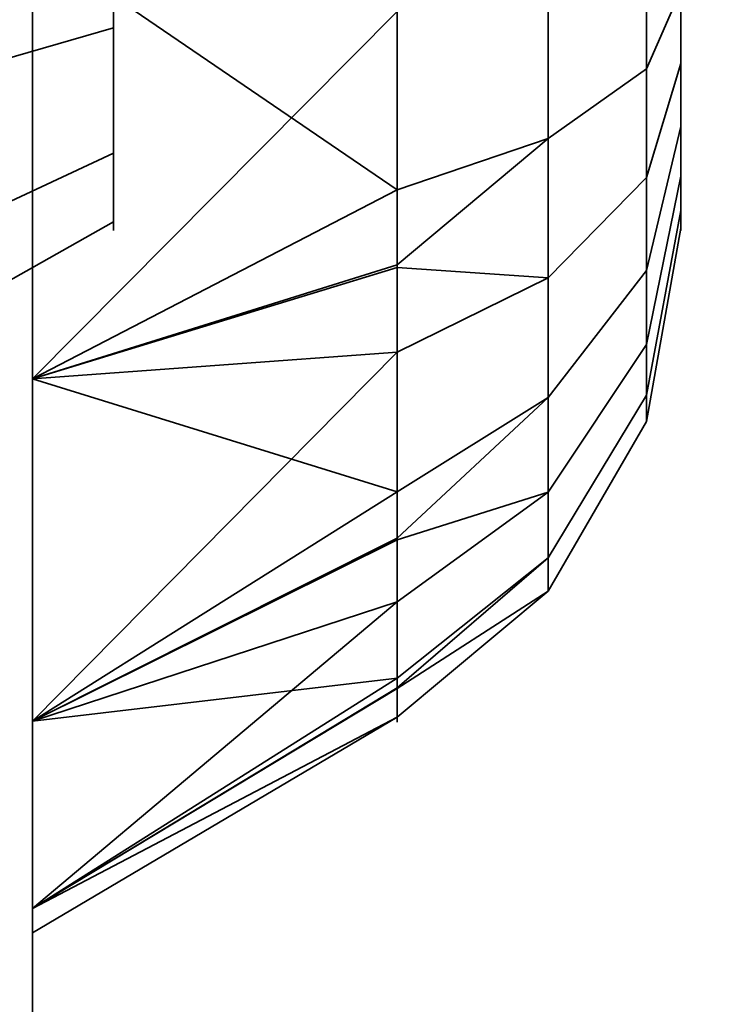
# Model space of a CAD drawing. Header units: millimetres. Extents: x -503 to 6703, y -110 to 193.
# Tile 319 of 656: x 1135.484 to 1136.344, y -10.054 to -8.84. Entities that reach past the tile are written whole.
import ezdxf

# ---------------------------------------------------------------- set-up
doc = ezdxf.new("R2010")
doc.units = ezdxf.units.MM
doc.layers.add('151', color=7, linetype='Continuous', true_color=0xffffff)

# ---------------------------------------------------------------- blocks, each defined once
blk = doc.blocks.new('UG_SURFACE_002')
at = {"layer": '151', "color": 252, "linetype": 'Continuous', "lineweight": 35}
for points in [[(2052.5, -14, 2212.25), (2052.5, 174.4, 2212.25), (947.5, 174.4, 2212.25), (947.5, -14, 2212.25)], [(1097.5, -14, 2062.2499), (1097.5, 174.4, 2062.2499), (1902.5, 174.4, 2062.2499), (1902.5, -14, 2062.2499)]]:
    blk.add_3dface(points, dxfattribs=at)
blk = doc.blocks.new('UG_SURFACE_166')
at = {"layer": '151', "color": 252, "linetype": 'Continuous', "lineweight": 35}
for points in [[(1135.5, 14.42, 2021.75), (1135.5, -13, 1105.9999), (1135.5, -13, 1152)], [(1135.5, 14.42, 2021.75), (1135.5, -13.5858, 1073.6642), (1135.5, -13, 1105.9999)], [(1135.5, -13, 1152), (1135.5, -25.92, 2021.75), (1135.5, 14.42, 2021.75)], [(1135.5, -15, 1024.25), (1135.5, 14.42, -7.75), (1135.5, -25.92, 673.3388)], [(1135.5, 14.42, -7.75), (1135.5, -25.92, 332.7944), (1135.5, -25.92, 673.3388)], [(1135.5, 14.42, -7.75), (1135.5, -25.92, -7.75), (1135.5, -25.92, 332.7944)], [(1135.5, 14.42, 2021.75), (1135.5, -13, 1026.25), (1135.5, -13, 1072.25)], [(1135.5, 14.42, -7.75), (1135.5, -13.1522, 1025.4847), (1135.5, -13, 1026.25)], [(1135.5, -13, 1072.25), (1135.5, -13.1522, 1073.0153), (1135.5, 14.42, 2021.75)], [(1135.5, -13.1522, 1073.0153), (1135.5, -13.5858, 1073.6642), (1135.5, 14.42, 2021.75)], [(1135.5, 14.42, -7.75), (1135.5, -13.5858, 1024.8358), (1135.5, -13.1522, 1025.4847)], [(1135.5, -13, 1026.25), (1135.5, 14.42, 2021.75), (1135.5, 14.42, -7.75)], [(1135.5, -15, 1024.25), (1135.5, -14.2346, 1024.4023), (1135.5, 14.42, -7.75)], [(1135.5, -14.2346, 1024.4023), (1135.5, -13.5858, 1024.8358), (1135.5, 14.42, -7.75)], [(1135.5, 14.42, 2021.75), (1135.5, -25.92, 2021.75), (1137, -25.92, 2020.2501), (1137, 14.42, 2020.2501)], [(1137, 14.42, -7.75), (1137, -25.92, -7.75), (1135.5, -25.92, -7.75), (1135.5, 14.42, -7.75)]]:
    blk.add_3dface(points, dxfattribs=at)
blk = doc.blocks.new('UG_SURFACE_167')
at = {"layer": '151', "color": 252, "linetype": 'Continuous', "lineweight": 35}
for points in [[(1135.5, 14.42, 2021.75), (1135.5, -13, 1105.9999), (1135.5, -13, 1152)], [(1135.5, 14.42, 2021.75), (1135.5, -13.5858, 1073.6642), (1135.5, -13, 1105.9999)], [(1135.5, -13, 1152), (1135.5, -25.92, 2021.75), (1135.5, 14.42, 2021.75)], [(1135.5, -15, 1024.25), (1135.5, 14.42, -7.75), (1135.5, -25.92, 673.3388)], [(1135.5, 14.42, -7.75), (1135.5, -25.92, 332.7944), (1135.5, -25.92, 673.3388)], [(1135.5, 14.42, -7.75), (1135.5, -25.92, -7.75), (1135.5, -25.92, 332.7944)], [(1135.5, 14.42, 2021.75), (1135.5, -13, 1026.25), (1135.5, -13, 1072.25)], [(1135.5, 14.42, -7.75), (1135.5, -13.1522, 1025.4847), (1135.5, -13, 1026.25)], [(1135.5, -13, 1072.25), (1135.5, -13.1522, 1073.0153), (1135.5, 14.42, 2021.75)], [(1135.5, -13.1522, 1073.0153), (1135.5, -13.5858, 1073.6642), (1135.5, 14.42, 2021.75)], [(1135.5, 14.42, -7.75), (1135.5, -13.5858, 1024.8358), (1135.5, -13.1522, 1025.4847)], [(1135.5, -13, 1026.25), (1135.5, 14.42, 2021.75), (1135.5, 14.42, -7.75)], [(1135.5, -15, 1024.25), (1135.5, -14.2346, 1024.4023), (1135.5, 14.42, -7.75)], [(1135.5, -14.2346, 1024.4023), (1135.5, -13.5858, 1024.8358), (1135.5, 14.42, -7.75)], [(1135.5, 14.42, 2021.75), (1135.5, -25.92, 2021.75), (1137, -25.92, 2020.2501), (1137, 14.42, 2020.2501)], [(1137, 14.42, -7.75), (1137, -25.92, -7.75), (1135.5, -25.92, -7.75), (1135.5, 14.42, -7.75)]]:
    blk.add_3dface(points, dxfattribs=at)
blk = doc.blocks.new('UG_SURFACE_168')
at = {"layer": '151', "color": 252, "linetype": 'Continuous', "lineweight": 35}
for points in [[(1135.5, -25.92, 2021.75), (1864.5, -25.92, 2021.75), (1864.5, 14.42, 2021.75), (1135.5, 14.42, 2021.75)], [(1135.5, -25.92, 2021.75), (1135.5, 14.42, 2021.75), (1137, 14.42, 2020.2501), (1137, -25.92, 2020.2501)]]:
    blk.add_3dface(points, dxfattribs=at)
blk = doc.blocks.new('UG_SURFACE_194')
at = {"layer": '151', "color": 252, "linetype": 'Continuous', "lineweight": 35}
for points in [[(1134.8, -22.0201, 980), (1134.8, -1.6, 980), (1135.5, -1.6, 980), (1135.5, -22.0201, 980)], [(1135.5, -1.6, 980), (1135.5, -10.686, 983.9848), (1135.5, -11.1779, 983.7008)], [(1135.5, -11.1779, 983.7008), (1135.5, -11.7428, 983.6414), (1135.5, -22.0201, 980), (1135.5, -1.6, 980)], [(1135.5, -1.6, 980), (1135.5, -10.234, 985), (1135.5, -10.3521, 984.4444)], [(1135.5, -10.3521, 984.4444), (1135.5, -10.686, 983.9848), (1135.5, -1.6, 980)], [(1135.5, -1.659, 1005.5641), (1135.5, -10.234, 985), (1135.5, -1.6, 980)], [(1135.3548, -2.3881, 1164.1217), (1135.5, -1.659, 1164.436), (1135.5, -22.0201, 1172.0912)], [(1135.5, -22.0201, 997.9088), (1135.5, -1.659, 1005.5641), (1135.3548, -2.3881, 1005.8782)], [(1135.5, -22.0201, 1172.0912), (1135.5, -1.659, 1164.436), (1135.5, -3, 1165)], [(1135.5, -1.659, 1005.5641), (1135.5, -22.0201, 997.9088), (1135.5, -9.283, 994.683), (1135.5, -8.7428, 994.8586)], [(1135.5, -10.3521, 985.5556), (1135.5, -1.659, 1005.5641), (1135.5, -7.3521, 992.9444)], [(1135.5, -1.659, 1005.5641), (1135.5, -10.3521, 985.5556), (1135.5, -10.234, 985)], [(1135.5, -22.0201, 1172.0912), (1135.3862, -22.2146, 1171.5738), (1135.3548, -2.3881, 1164.1217)], [(1135.3548, -2.3881, 1005.8782), (1135.3862, -22.2146, 998.4262), (1135.5, -22.0201, 997.9088)], [(1135.5, -22.0201, 1190.0001), (1135.5, -3, 1165), (1135.5, -9.7051, 1175.6971)], [(1135.5, -3, 1165), (1135.5, -22.0201, 1190.0001), (1135.5, -22.0201, 1172.0912)], [(1135.5, -3, 1165), (1135.5, -9.283, 1175.3169), (1135.5, -9.7051, 1175.6971)], [(1135.5, -3, 1165), (1135.5, -8.7428, 1175.1415), (1135.5, -9.283, 1175.3169)], [(1135.5, -22.0201, 1190.0001), (1135.5, -5, 1190.0001), (1134.8, -5, 1190.0001), (1134.8, -22.0201, 1190.0001)], [(1135.5, -5, 1190.0001), (1135.5, -11.1779, 1186.2992), (1135.5, -10.686, 1186.0151)], [(1135.5, -5, 1190.0001), (1135.5, -10.234, 1184.9999), (1135.5, -8.7428, 1177.8586), (1135.5, -8.1779, 1177.7992)], [(1135.5, -10.686, 1186.0151), (1135.5, -10.3521, 1185.5556), (1135.5, -5, 1190.0001)], [(1135.5, -5, 1190.0001), (1135.5, -22.0201, 1190.0001), (1135.5, -11.7428, 1186.3586), (1135.5, -11.1779, 1186.2992)], [(1135.5, -10.3521, 1185.5556), (1135.5, -10.234, 1184.9999), (1135.5, -5, 1190.0001)], [(1135.5, -7.3521, 992.9444), (1135.5, -7.686, 992.4849), (1135.5, -10.3521, 985.5556)], [(1135.5, -10.686, 986.0151), (1135.5, -7.686, 992.4849), (1135.5, -8.1779, 992.2009)], [(1135.5, -10.686, 986.0151), (1135.5, -10.3521, 985.5556), (1135.5, -7.686, 992.4849)], [(1135.5, -8.1779, 992.2009), (1135.5, -8.7428, 992.1415), (1135.5, -10.686, 986.0151)], [(1135.6, -8.85, 993.933), (1135.6, -8.6523, 993.9973), (1135.6, -8.4455, 993.9755), (1135.6, -8.6, 993.5)], [(1135.6, -8.85, 1176.9331), (1135.6, -8.6523, 1176.9973), (1135.6, -8.4455, 1176.9755), (1135.6, -8.6, 1176.5)], [(1135.6, -8.6523, 993.0027), (1135.6, -8.85, 993.067), (1135.6, -9.0045, 993.2061), (1135.6, -8.6, 993.5)], [(1135.6, -9.0045, 993.2061), (1135.6, -9.0891, 993.396), (1135.6, -9.0891, 993.6039), (1135.6, -8.6, 993.5)], [(1135.6, -9.0891, 993.6039), (1135.6, -9.0045, 993.7939), (1135.6, -8.85, 993.933), (1135.6, -8.6, 993.5)], [(1135.6, -8.6523, 1176.0027), (1135.6, -8.85, 1176.067), (1135.6, -9.0045, 1176.2061), (1135.6, -8.6, 1176.5)], [(1135.6, -9.0045, 1176.2061), (1135.6, -9.0891, 1176.396), (1135.6, -9.0891, 1176.6039), (1135.6, -8.6, 1176.5)], [(1135.6, -9.0891, 1176.6039), (1135.6, -9.0045, 1176.7939), (1135.6, -8.85, 1176.9331), (1135.6, -8.6, 1176.5)], [(1136.1362, -8.6, 1175.5501), (1136.1362, -8.9864, 1175.6321), (1135.95, -9.0499, 1175.4894), (1135.95, -8.7119, 1175.4175)], [(1136.1362, -8.6, 992.5501), (1136.1362, -8.9864, 992.6322), (1135.95, -9.0499, 992.4894), (1135.95, -8.7119, 992.4176)], [(1136.2578, -8.6, 1175.7606), (1136.2578, -8.9007, 1175.8245), (1136.1362, -8.9864, 1175.6321), (1136.1362, -8.6, 1175.5501)], [(1136.2578, -8.6, 992.7606), (1136.2578, -8.9007, 992.8245), (1136.1362, -8.9864, 992.6322), (1136.1362, -8.6, 992.5501)], [(1136.3, -8.6, 1176), (1136.3, -8.8034, 1176.0433), (1136.2578, -8.9007, 1175.8245), (1136.2578, -8.6, 1175.7606)], [(1136.3, -8.6, 993), (1136.3, -8.8034, 993.0432), (1136.2578, -8.9007, 992.8245), (1136.2578, -8.6, 992.7606)], [(1136.3, -8.704, 1176.9891), (1136.3, -8.8939, 1176.9046), (1136.3, -9.033, 1176.7499), (1136.3, -8.6, 1176.5)], [(1136.3, -9.033, 1176.7499), (1136.3, -9.0973, 1176.5523), (1136.3, -9.0755, 1176.3455), (1136.3, -8.6, 1176.5)], [(1136.3, -9.0755, 1176.3455), (1136.3, -8.9716, 1176.1655), (1136.3, -8.8034, 1176.0433), (1136.3, -8.6, 1176.5)], [(1136.3, -8.704, 993.9891), (1136.3, -8.8939, 993.9045), (1136.3, -9.033, 993.75), (1136.3, -8.6, 993.5)], [(1136.3, -9.033, 993.75), (1136.3, -9.0973, 993.5523), (1136.3, -9.0755, 993.3455), (1136.3, -8.6, 993.5)], [(1136.3, -9.0755, 993.3455), (1136.3, -8.9716, 993.1654), (1136.3, -8.8034, 993.0432), (1136.3, -8.6, 993.5)], [(1135.6, -8.6523, 993.9973), (1135.6, -8.85, 993.933), (1134.8, -9.0809, 994.333), (1134.8, -8.7005, 994.4566)], [(1135.6, -8.85, 993.067), (1135.6, -8.6523, 993.0027), (1134.8, -8.7005, 992.5434), (1134.8, -9.0809, 992.667)], [(1135.6, -8.6523, 1176.9973), (1135.6, -8.85, 1176.9331), (1134.8, -9.0809, 1177.333), (1134.8, -8.7005, 1177.4566)], [(1135.6, -8.85, 1176.067), (1135.6, -8.6523, 1176.0027), (1134.8, -8.7005, 1175.5434), (1134.8, -9.0809, 1175.6669)], [(1136.3, -8.8939, 1176.9046), (1136.3, -8.704, 1176.9891), (1136.2578, -8.7537, 1177.2232), (1136.2578, -9.0346, 1177.0982)], [(1136.3, -8.8939, 993.9045), (1136.3, -8.704, 993.9891), (1136.2578, -8.7537, 994.2232), (1136.2578, -9.0346, 994.0982)], [(1135.5, -8.7428, 1175.1415), (1135.95, -8.7119, 1175.4175), (1135.95, -9.0499, 1175.4894)], [(1135.5, -8.7428, 992.1415), (1135.95, -8.7119, 992.4176), (1135.95, -9.0499, 992.4894)], [(1135.5, -8.7428, 1177.8586), (1135.5, -10.3521, 1184.4444), (1135.5, -10.686, 1183.9849)], [(1135.5, -8.7428, 1177.8586), (1135.5, -10.234, 1184.9999), (1135.5, -10.3521, 1184.4444)], [(1135.5, -10.686, 1183.9849), (1135.5, -11.1779, 1183.7008), (1135.5, -9.283, 1177.683), (1135.5, -8.7428, 1177.8586)], [(1135.5, -11.1779, 986.2992), (1135.5, -10.686, 986.0151), (1135.5, -8.7428, 992.1415), (1135.5, -9.283, 992.317)], [(1135.95, -9.0499, 1175.4894), (1135.5, -9.283, 1175.3169), (1135.5, -8.7428, 1175.1415)], [(1135.95, -8.83, 1177.582), (1135.5, -8.7428, 1177.8586), (1135.5, -9.283, 1177.683)], [(1135.95, -9.0499, 992.4894), (1135.5, -9.283, 992.317), (1135.5, -8.7428, 992.1415)], [(1135.95, -8.83, 994.5821), (1135.5, -8.7428, 994.8586), (1135.5, -9.283, 994.683)], [(1136.2578, -9.0346, 1177.0982), (1136.2578, -8.7537, 1177.2232), (1136.1362, -8.7975, 1177.4292), (1136.1362, -9.1584, 1177.2685)], [(1136.2578, -9.0346, 994.0982), (1136.2578, -8.7537, 994.2232), (1136.1362, -8.7975, 994.4292), (1136.1362, -9.1584, 994.2685)], [(1136.1362, -9.1584, 1177.2685), (1136.1362, -8.7975, 1177.4292), (1135.95, -8.83, 1177.582), (1135.95, -9.1457, 1177.4415)], [(1136.1362, -9.1584, 994.2685), (1136.1362, -8.7975, 994.4292), (1135.95, -8.83, 994.5821), (1135.95, -9.1457, 994.4414)], [(1136.3, -8.8034, 1176.0433), (1136.3, -8.9716, 1176.1655), (1136.2578, -9.1495, 1176.0052), (1136.2578, -8.9007, 1175.8245)], [(1136.3, -8.8034, 993.0432), (1136.3, -8.9716, 993.1654), (1136.2578, -9.1495, 993.0052), (1136.2578, -8.9007, 992.8245)], [(1135.5, -9.283, 1177.683), (1135.95, -9.1457, 1177.4415), (1135.95, -8.83, 1177.582)], [(1135.5, -9.283, 994.683), (1135.95, -9.1457, 994.4414), (1135.95, -8.83, 994.5821)], [(1135.6, -8.85, 993.933), (1135.6, -9.0045, 993.7939), (1134.8, -9.3782, 994.0654), (1134.8, -9.0809, 994.333)], [(1135.6, -9.0045, 993.2061), (1135.6, -8.85, 993.067), (1134.8, -9.0809, 992.667), (1134.8, -9.3782, 992.9346)], [(1135.6, -8.85, 1176.9331), (1135.6, -9.0045, 1176.7939), (1134.8, -9.3782, 1177.0654), (1134.8, -9.0809, 1177.333)], [(1135.6, -9.0045, 1176.2061), (1135.6, -8.85, 1176.067), (1134.8, -9.0809, 1175.6669), (1134.8, -9.3782, 1175.9347)], [(1136.2578, -8.9007, 1175.8245), (1136.2578, -9.1495, 1176.0052), (1136.1362, -9.306, 1175.8643), (1136.1362, -8.9864, 1175.6321)], [(1136.2578, -8.9007, 992.8245), (1136.2578, -9.1495, 993.0052), (1136.1362, -9.306, 992.8644), (1136.1362, -8.9864, 992.6322)], [(1136.3, -9.033, 1176.7499), (1136.3, -8.8939, 1176.9046), (1136.2578, -9.0346, 1177.0982), (1136.2578, -9.2404, 1176.8698)], [(1136.3, -9.033, 993.75), (1136.3, -8.8939, 993.9045), (1136.2578, -9.0346, 994.0982), (1136.2578, -9.2404, 993.8697)], [(1136.3, -8.9716, 1176.1655), (1136.3, -9.0755, 1176.3455), (1136.2578, -9.3032, 1176.2716), (1136.2578, -9.1495, 1176.0052)], [(1136.3, -8.9716, 993.1654), (1136.3, -9.0755, 993.3455), (1136.2578, -9.3032, 993.2715), (1136.2578, -9.1495, 993.0052)], [(1136.1362, -8.9864, 1175.6321), (1136.1362, -9.306, 1175.8643), (1135.95, -9.4221, 1175.7598), (1135.95, -9.1425, 1175.5567)], [(1135.95, -9.1425, 1175.5567), (1135.95, -9.0499, 1175.4894), (1136.1362, -8.9864, 1175.6321)], [(1136.1362, -8.9864, 992.6322), (1136.1362, -9.306, 992.8644), (1135.95, -9.4221, 992.7598), (1135.95, -9.1425, 992.5566)], [(1135.95, -9.1425, 992.5566), (1135.95, -9.0499, 992.4894), (1136.1362, -8.9864, 992.6322)], [(1135.6, -9.0045, 993.7939), (1135.6, -9.0891, 993.6039), (1134.8, -9.5409, 993.7), (1134.8, -9.3782, 994.0654)], [(1135.6, -9.0891, 993.396), (1135.6, -9.0045, 993.2061), (1134.8, -9.3782, 992.9346), (1134.8, -9.5409, 993.3)], [(1135.6, -9.0045, 1176.7939), (1135.6, -9.0891, 1176.6039), (1134.8, -9.5409, 1176.7), (1134.8, -9.3782, 1177.0654)], [(1135.6, -9.0891, 1176.396), (1135.6, -9.0045, 1176.2061), (1134.8, -9.3782, 1175.9347), (1134.8, -9.5409, 1176.3)], [(1136.2578, -9.2404, 1176.8698), (1136.2578, -9.0346, 1177.0982), (1136.1362, -9.1584, 1177.2685), (1136.1362, -9.4227, 1176.975)], [(1136.2578, -9.2404, 993.8697), (1136.2578, -9.0346, 994.0982), (1136.1362, -9.1584, 994.2685), (1136.1362, -9.4227, 993.975)], [(1136.3, -9.0973, 1176.5523), (1136.3, -9.033, 1176.7499), (1136.2578, -9.2404, 1176.8698), (1136.2578, -9.3354, 1176.5773)], [(1136.3, -9.0973, 993.5523), (1136.3, -9.033, 993.75), (1136.2578, -9.2404, 993.8697), (1136.2578, -9.3354, 993.5773)], [(1135.95, -9.0499, 1175.4894), (1135.95, -9.1425, 1175.5567), (1135.5, -9.283, 1175.3169)], [(1135.95, -9.0499, 992.4894), (1135.95, -9.1425, 992.5566), (1135.5, -9.283, 992.317)], [(1136.3, -9.0755, 1176.3455), (1136.3, -9.0973, 1176.5523), (1136.2578, -9.3354, 1176.5773), (1136.2578, -9.3032, 1176.2716)], [(1136.3, -9.0755, 993.3455), (1136.3, -9.0973, 993.5523), (1136.2578, -9.3354, 993.5773), (1136.2578, -9.3032, 993.2715)], [(1135.6, -9.0891, 993.6039), (1135.6, -9.0891, 993.396), (1134.8, -9.5409, 993.3), (1134.8, -9.5409, 993.7)], [(1135.6, -9.0891, 1176.6039), (1135.6, -9.0891, 1176.396), (1134.8, -9.5409, 1176.3), (1134.8, -9.5409, 1176.7)], [(1135.5, -9.283, 1175.3169), (1135.95, -9.1425, 1175.5567), (1135.95, -9.4221, 1175.7598)], [(1135.5, -9.283, 992.317), (1135.95, -9.1425, 992.5566), (1135.95, -9.4221, 992.7598)], [(1135.95, -9.2502, 1177.395), (1135.95, -9.1457, 1177.4415), (1135.5, -9.283, 1177.683)], [(1135.95, -9.2502, 994.395), (1135.95, -9.1457, 994.4414), (1135.5, -9.283, 994.683)], [(1135.95, -9.1457, 1177.4415), (1135.95, -9.2502, 1177.395), (1136.1362, -9.1584, 1177.2685)], [(1135.95, -9.1457, 994.4414), (1135.95, -9.2502, 994.395), (1136.1362, -9.1584, 994.2685)], [(1136.2578, -9.1495, 1176.0052), (1136.2578, -9.3032, 1176.2716), (1136.1362, -9.5035, 1176.2065), (1136.1362, -9.306, 1175.8643)], [(1136.2578, -9.1495, 993.0052), (1136.2578, -9.3032, 993.2715), (1136.1362, -9.5035, 993.2064), (1136.1362, -9.306, 992.8644)], [(1136.1362, -9.4227, 1176.975), (1136.1362, -9.1584, 1177.2685), (1135.95, -9.2502, 1177.395), (1135.95, -9.4815, 1177.1381)], [(1136.1362, -9.4227, 993.975), (1136.1362, -9.1584, 994.2685), (1135.95, -9.2502, 994.395), (1135.95, -9.4815, 994.1381)], [(1136.2578, -9.3354, 1176.5773), (1136.2578, -9.2404, 1176.8698), (1136.1362, -9.4227, 1176.975), (1136.1362, -9.5447, 1176.5993)], [(1136.2578, -9.3354, 993.5773), (1136.2578, -9.2404, 993.8697), (1136.1362, -9.4227, 993.975), (1136.1362, -9.5447, 993.5993)], [(1135.5, -9.7051, 1177.303), (1135.95, -9.4815, 1177.1381), (1135.95, -9.2502, 1177.395)], [(1135.95, -9.2502, 1177.395), (1135.5, -9.283, 1177.683), (1135.5, -9.7051, 1177.303)], [(1135.5, -9.7051, 994.3029), (1135.95, -9.4815, 994.1381), (1135.95, -9.2502, 994.395)], [(1135.95, -9.2502, 994.395), (1135.5, -9.283, 994.683), (1135.5, -9.7051, 994.3029)], [(1135.5, -11.1779, 1183.7008), (1135.5, -11.7428, 1183.6414), (1135.5, -9.7051, 1177.303), (1135.5, -9.283, 1177.683)], [(1135.5, -9.283, 992.317), (1135.5, -11.7428, 986.3585), (1135.5, -11.1779, 986.2992)], [(1135.5, -9.283, 992.317), (1135.5, -12.283, 986.183), (1135.5, -11.7428, 986.3585)], [(1135.5, -12.283, 986.183), (1135.5, -9.283, 992.317), (1135.5, -9.7051, 992.6971)], [(1135.5, -9.7051, 994.3029), (1135.5, -9.283, 994.683), (1135.5, -22.0201, 997.9088)], [(1135.95, -9.4221, 1175.7598), (1135.5, -9.7051, 1175.6971), (1135.5, -9.283, 1175.3169)], [(1135.95, -9.4221, 992.7598), (1135.5, -9.7051, 992.6971), (1135.5, -9.283, 992.317)], [(1136.1362, -9.306, 1175.8643), (1136.1362, -9.5035, 1176.2065), (1135.95, -9.6521, 1176.1582), (1135.95, -9.4793, 1175.8589)], [(1135.95, -9.4793, 1175.8589), (1135.95, -9.4221, 1175.7598), (1136.1362, -9.306, 1175.8643)], [(1136.1362, -9.306, 992.8644), (1136.1362, -9.5035, 993.2064), (1135.95, -9.6521, 993.1582), (1135.95, -9.4793, 992.8588)], [(1135.95, -9.4793, 992.8588), (1135.95, -9.4221, 992.7598), (1136.1362, -9.306, 992.8644)], [(1136.2578, -9.3032, 1176.2716), (1136.2578, -9.3354, 1176.5773), (1136.1362, -9.5447, 1176.5993), (1136.1362, -9.5035, 1176.2065)], [(1136.2578, -9.3032, 993.2715), (1136.2578, -9.3354, 993.5773), (1136.1362, -9.5447, 993.5993), (1136.1362, -9.5035, 993.2064)], [(1135.95, -9.4221, 1175.7598), (1135.95, -9.4793, 1175.8589), (1135.5, -9.7051, 1175.6971)], [(1135.95, -9.4221, 992.7598), (1135.95, -9.4793, 992.8588), (1135.5, -9.7051, 992.6971)], [(1136.1362, -9.5447, 1176.5993), (1136.1362, -9.4227, 1176.975), (1135.95, -9.558, 1177.0531), (1135.95, -9.6648, 1176.7244)], [(1135.95, -9.4815, 1177.1381), (1135.95, -9.558, 1177.0531), (1136.1362, -9.4227, 1176.975)], [(1136.1362, -9.5447, 993.5993), (1136.1362, -9.4227, 993.975), (1135.95, -9.558, 994.0531), (1135.95, -9.6648, 993.7244)], [(1135.95, -9.4815, 994.1381), (1135.95, -9.558, 994.0531), (1136.1362, -9.4227, 993.975)], [(1135.5, -9.7051, 1175.6971), (1135.95, -9.4793, 1175.8589), (1135.95, -9.6521, 1176.1582)], [(1135.5, -9.7051, 992.6971), (1135.95, -9.4793, 992.8588), (1135.95, -9.6521, 993.1582)], [(1135.95, -9.558, 1177.0531), (1135.95, -9.4815, 1177.1381), (1135.5, -9.7051, 1177.303)], [(1135.95, -9.558, 994.0531), (1135.95, -9.4815, 994.1381), (1135.5, -9.7051, 994.3029)], [(1136.1362, -9.5035, 1176.2065), (1136.1362, -9.5447, 1176.5993), (1135.95, -9.7002, 1176.6156), (1135.95, -9.664, 1176.2719)], [(1135.95, -9.664, 1176.2719), (1135.95, -9.6521, 1176.1582), (1136.1362, -9.5035, 1176.2065)], [(1136.1362, -9.5035, 993.2064), (1136.1362, -9.5447, 993.5993), (1135.95, -9.7002, 993.6156), (1135.95, -9.664, 993.2719)], [(1135.95, -9.664, 993.2719), (1135.95, -9.6521, 993.1582), (1136.1362, -9.5035, 993.2064)], [(1135.95, -9.6648, 1176.7244), (1135.95, -9.7002, 1176.6156), (1136.1362, -9.5447, 1176.5993)], [(1135.95, -9.6648, 993.7244), (1135.95, -9.7002, 993.6156), (1136.1362, -9.5447, 993.5993)], [(1135.5, -9.9362, 1176.784), (1135.95, -9.6648, 1176.7244), (1135.95, -9.558, 1177.0531)], [(1135.95, -9.558, 1177.0531), (1135.5, -9.7051, 1177.303), (1135.5, -9.9362, 1176.784)], [(1135.5, -9.9362, 993.784), (1135.95, -9.6648, 993.7244), (1135.95, -9.558, 994.0531)], [(1135.95, -9.558, 994.0531), (1135.5, -9.7051, 994.3029), (1135.5, -9.9362, 993.784)], [(1135.95, -9.6521, 1176.1582), (1135.5, -9.9362, 1176.216), (1135.5, -9.7051, 1175.6971)], [(1135.95, -9.6521, 1176.1582), (1135.95, -9.664, 1176.2719), (1135.5, -9.9362, 1176.216)], [(1135.95, -9.6521, 993.1582), (1135.5, -9.9362, 993.216), (1135.5, -9.7051, 992.6971)], [(1135.95, -9.6521, 993.1582), (1135.95, -9.664, 993.2719), (1135.5, -9.9362, 993.216)], [(1135.5, -9.966, 1176.5), (1135.5, -9.9362, 1176.216), (1135.95, -9.664, 1176.2719), (1135.95, -9.7002, 1176.6156)], [(1135.5, -9.966, 993.5), (1135.5, -9.9362, 993.216), (1135.95, -9.664, 993.2719), (1135.95, -9.7002, 993.6156)], [(1135.95, -9.7002, 1176.6156), (1135.95, -9.6648, 1176.7244), (1135.5, -9.9362, 1176.784)], [(1135.95, -9.7002, 993.6156), (1135.95, -9.6648, 993.7244), (1135.5, -9.9362, 993.784)], [(1135.95, -9.7002, 1176.6156), (1135.5, -9.9362, 1176.784), (1135.5, -9.966, 1176.5)], [(1135.95, -9.7002, 993.6156), (1135.5, -9.9362, 993.784), (1135.5, -9.966, 993.5)], [(1135.5, -22.0201, 1190.0001), (1135.5, -9.7051, 1175.6971), (1135.5, -9.9362, 1176.216)], [(1135.5, -9.9362, 1176.784), (1135.5, -9.7051, 1177.303), (1135.5, -11.7428, 1183.6414)], [(1135.5, -22.0201, 997.9088), (1135.5, -12.283, 986.183), (1135.5, -9.7051, 992.6971), (1135.5, -9.9362, 993.216)], [(1135.5, -9.9362, 993.784), (1135.5, -9.7051, 994.3029), (1135.5, -22.0201, 997.9088)], [(1135.5, -11.7428, 1183.6414), (1135.5, -9.9362, 1176.216), (1135.5, -9.966, 1176.5)], [(1135.5, -9.9362, 1176.216), (1135.5, -11.7428, 1183.6414), (1135.5, -12.283, 1183.817)], [(1135.5, -9.966, 1176.5), (1135.5, -9.9362, 1176.784), (1135.5, -11.7428, 1183.6414)], [(1135.5, -9.9362, 1176.216), (1135.5, -12.283, 1183.817), (1135.5, -12.7051, 1184.1971), (1135.5, -22.0201, 1190.0001)], [(1135.5, -22.0201, 997.9088), (1135.5, -9.9362, 993.216), (1135.5, -9.966, 993.5)], [(1135.5, -9.966, 993.5), (1135.5, -9.9362, 993.784), (1135.5, -22.0201, 997.9088)]]:
    blk.add_3dface(points, dxfattribs=at)
blk = doc.blocks.new('UG_SURFACE_202')
at = {"layer": '151', "color": 252, "linetype": 'Continuous', "lineweight": 35}
for points in [[(1134.8, -22.0201, 980), (1134.8, -1.6, 980), (1135.5, -1.6, 980), (1135.5, -22.0201, 980)], [(1135.5, -1.6, 980), (1135.5, -10.686, 983.9848), (1135.5, -11.1779, 983.7008)], [(1135.5, -11.1779, 983.7008), (1135.5, -11.7428, 983.6414), (1135.5, -22.0201, 980), (1135.5, -1.6, 980)], [(1135.5, -1.6, 980), (1135.5, -10.234, 985), (1135.5, -10.3521, 984.4444)], [(1135.5, -10.3521, 984.4444), (1135.5, -10.686, 983.9848), (1135.5, -1.6, 980)], [(1135.5, -1.659, 1005.5641), (1135.5, -10.234, 985), (1135.5, -1.6, 980)], [(1135.3548, -2.3881, 1164.1217), (1135.5, -1.659, 1164.436), (1135.5, -22.0201, 1172.0912)], [(1135.5, -22.0201, 997.9088), (1135.5, -1.659, 1005.5641), (1135.3548, -2.3881, 1005.8782)], [(1135.5, -22.0201, 1172.0912), (1135.5, -1.659, 1164.436), (1135.5, -3, 1165)], [(1135.5, -1.659, 1005.5641), (1135.5, -22.0201, 997.9088), (1135.5, -9.283, 994.683), (1135.5, -8.7428, 994.8586)], [(1135.5, -10.3521, 985.5556), (1135.5, -1.659, 1005.5641), (1135.5, -7.3521, 992.9444)], [(1135.5, -1.659, 1005.5641), (1135.5, -10.3521, 985.5556), (1135.5, -10.234, 985)], [(1135.5, -22.0201, 1172.0912), (1135.3862, -22.2146, 1171.5738), (1135.3548, -2.3881, 1164.1217)], [(1135.3548, -2.3881, 1005.8782), (1135.3862, -22.2146, 998.4262), (1135.5, -22.0201, 997.9088)], [(1135.5, -22.0201, 1190.0001), (1135.5, -3, 1165), (1135.5, -9.7051, 1175.6971)], [(1135.5, -3, 1165), (1135.5, -22.0201, 1190.0001), (1135.5, -22.0201, 1172.0912)], [(1135.5, -3, 1165), (1135.5, -9.283, 1175.3169), (1135.5, -9.7051, 1175.6971)], [(1135.5, -3, 1165), (1135.5, -8.7428, 1175.1415), (1135.5, -9.283, 1175.3169)], [(1135.5, -22.0201, 1190.0001), (1135.5, -5, 1190.0001), (1134.8, -5, 1190.0001), (1134.8, -22.0201, 1190.0001)], [(1135.5, -5, 1190.0001), (1135.5, -11.1779, 1186.2992), (1135.5, -10.686, 1186.0151)], [(1135.5, -5, 1190.0001), (1135.5, -10.234, 1184.9999), (1135.5, -8.7428, 1177.8586), (1135.5, -8.1779, 1177.7992)], [(1135.5, -10.686, 1186.0151), (1135.5, -10.3521, 1185.5556), (1135.5, -5, 1190.0001)], [(1135.5, -5, 1190.0001), (1135.5, -22.0201, 1190.0001), (1135.5, -11.7428, 1186.3586), (1135.5, -11.1779, 1186.2992)], [(1135.5, -10.3521, 1185.5556), (1135.5, -10.234, 1184.9999), (1135.5, -5, 1190.0001)], [(1135.5, -7.3521, 992.9444), (1135.5, -7.686, 992.4849), (1135.5, -10.3521, 985.5556)], [(1135.5, -10.686, 986.0151), (1135.5, -7.686, 992.4849), (1135.5, -8.1779, 992.2009)], [(1135.5, -10.686, 986.0151), (1135.5, -10.3521, 985.5556), (1135.5, -7.686, 992.4849)], [(1135.5, -8.1779, 992.2009), (1135.5, -8.7428, 992.1415), (1135.5, -10.686, 986.0151)], [(1135.6, -8.85, 993.933), (1135.6, -8.6523, 993.9973), (1135.6, -8.4455, 993.9755), (1135.6, -8.6, 993.5)], [(1135.6, -8.85, 1176.9331), (1135.6, -8.6523, 1176.9973), (1135.6, -8.4455, 1176.9755), (1135.6, -8.6, 1176.5)], [(1135.6, -8.6523, 993.0027), (1135.6, -8.85, 993.067), (1135.6, -9.0045, 993.2061), (1135.6, -8.6, 993.5)], [(1135.6, -9.0045, 993.2061), (1135.6, -9.0891, 993.396), (1135.6, -9.0891, 993.6039), (1135.6, -8.6, 993.5)], [(1135.6, -9.0891, 993.6039), (1135.6, -9.0045, 993.7939), (1135.6, -8.85, 993.933), (1135.6, -8.6, 993.5)], [(1135.6, -8.6523, 1176.0027), (1135.6, -8.85, 1176.067), (1135.6, -9.0045, 1176.2061), (1135.6, -8.6, 1176.5)], [(1135.6, -9.0045, 1176.2061), (1135.6, -9.0891, 1176.396), (1135.6, -9.0891, 1176.6039), (1135.6, -8.6, 1176.5)], [(1135.6, -9.0891, 1176.6039), (1135.6, -9.0045, 1176.7939), (1135.6, -8.85, 1176.9331), (1135.6, -8.6, 1176.5)], [(1136.1362, -8.6, 1175.5501), (1136.1362, -8.9864, 1175.6321), (1135.95, -9.0499, 1175.4894), (1135.95, -8.7119, 1175.4175)], [(1136.1362, -8.6, 992.5501), (1136.1362, -8.9864, 992.6322), (1135.95, -9.0499, 992.4894), (1135.95, -8.7119, 992.4176)], [(1136.2578, -8.6, 1175.7606), (1136.2578, -8.9007, 1175.8245), (1136.1362, -8.9864, 1175.6321), (1136.1362, -8.6, 1175.5501)], [(1136.2578, -8.6, 992.7606), (1136.2578, -8.9007, 992.8245), (1136.1362, -8.9864, 992.6322), (1136.1362, -8.6, 992.5501)], [(1136.3, -8.6, 1176), (1136.3, -8.8034, 1176.0433), (1136.2578, -8.9007, 1175.8245), (1136.2578, -8.6, 1175.7606)], [(1136.3, -8.6, 993), (1136.3, -8.8034, 993.0432), (1136.2578, -8.9007, 992.8245), (1136.2578, -8.6, 992.7606)], [(1136.3, -8.704, 1176.9891), (1136.3, -8.8939, 1176.9046), (1136.3, -9.033, 1176.7499), (1136.3, -8.6, 1176.5)], [(1136.3, -9.033, 1176.7499), (1136.3, -9.0973, 1176.5523), (1136.3, -9.0755, 1176.3455), (1136.3, -8.6, 1176.5)], [(1136.3, -9.0755, 1176.3455), (1136.3, -8.9716, 1176.1655), (1136.3, -8.8034, 1176.0433), (1136.3, -8.6, 1176.5)], [(1136.3, -8.704, 993.9891), (1136.3, -8.8939, 993.9045), (1136.3, -9.033, 993.75), (1136.3, -8.6, 993.5)], [(1136.3, -9.033, 993.75), (1136.3, -9.0973, 993.5523), (1136.3, -9.0755, 993.3455), (1136.3, -8.6, 993.5)], [(1136.3, -9.0755, 993.3455), (1136.3, -8.9716, 993.1654), (1136.3, -8.8034, 993.0432), (1136.3, -8.6, 993.5)], [(1135.6, -8.6523, 993.9973), (1135.6, -8.85, 993.933), (1134.8, -9.0809, 994.333), (1134.8, -8.7005, 994.4566)], [(1135.6, -8.85, 993.067), (1135.6, -8.6523, 993.0027), (1134.8, -8.7005, 992.5434), (1134.8, -9.0809, 992.667)], [(1135.6, -8.6523, 1176.9973), (1135.6, -8.85, 1176.9331), (1134.8, -9.0809, 1177.333), (1134.8, -8.7005, 1177.4566)], [(1135.6, -8.85, 1176.067), (1135.6, -8.6523, 1176.0027), (1134.8, -8.7005, 1175.5434), (1134.8, -9.0809, 1175.6669)], [(1136.3, -8.8939, 1176.9046), (1136.3, -8.704, 1176.9891), (1136.2578, -8.7537, 1177.2232), (1136.2578, -9.0346, 1177.0982)], [(1136.3, -8.8939, 993.9045), (1136.3, -8.704, 993.9891), (1136.2578, -8.7537, 994.2232), (1136.2578, -9.0346, 994.0982)], [(1135.5, -8.7428, 1175.1415), (1135.95, -8.7119, 1175.4175), (1135.95, -9.0499, 1175.4894)], [(1135.5, -8.7428, 992.1415), (1135.95, -8.7119, 992.4176), (1135.95, -9.0499, 992.4894)], [(1135.5, -8.7428, 1177.8586), (1135.5, -10.3521, 1184.4444), (1135.5, -10.686, 1183.9849)], [(1135.5, -8.7428, 1177.8586), (1135.5, -10.234, 1184.9999), (1135.5, -10.3521, 1184.4444)], [(1135.5, -10.686, 1183.9849), (1135.5, -11.1779, 1183.7008), (1135.5, -9.283, 1177.683), (1135.5, -8.7428, 1177.8586)], [(1135.5, -11.1779, 986.2992), (1135.5, -10.686, 986.0151), (1135.5, -8.7428, 992.1415), (1135.5, -9.283, 992.317)], [(1135.95, -9.0499, 1175.4894), (1135.5, -9.283, 1175.3169), (1135.5, -8.7428, 1175.1415)], [(1135.95, -8.83, 1177.582), (1135.5, -8.7428, 1177.8586), (1135.5, -9.283, 1177.683)], [(1135.95, -9.0499, 992.4894), (1135.5, -9.283, 992.317), (1135.5, -8.7428, 992.1415)], [(1135.95, -8.83, 994.5821), (1135.5, -8.7428, 994.8586), (1135.5, -9.283, 994.683)], [(1136.2578, -9.0346, 1177.0982), (1136.2578, -8.7537, 1177.2232), (1136.1362, -8.7975, 1177.4292), (1136.1362, -9.1584, 1177.2685)], [(1136.2578, -9.0346, 994.0982), (1136.2578, -8.7537, 994.2232), (1136.1362, -8.7975, 994.4292), (1136.1362, -9.1584, 994.2685)], [(1136.1362, -9.1584, 1177.2685), (1136.1362, -8.7975, 1177.4292), (1135.95, -8.83, 1177.582), (1135.95, -9.1457, 1177.4415)], [(1136.1362, -9.1584, 994.2685), (1136.1362, -8.7975, 994.4292), (1135.95, -8.83, 994.5821), (1135.95, -9.1457, 994.4414)], [(1136.3, -8.8034, 1176.0433), (1136.3, -8.9716, 1176.1655), (1136.2578, -9.1495, 1176.0052), (1136.2578, -8.9007, 1175.8245)], [(1136.3, -8.8034, 993.0432), (1136.3, -8.9716, 993.1654), (1136.2578, -9.1495, 993.0052), (1136.2578, -8.9007, 992.8245)], [(1135.5, -9.283, 1177.683), (1135.95, -9.1457, 1177.4415), (1135.95, -8.83, 1177.582)], [(1135.5, -9.283, 994.683), (1135.95, -9.1457, 994.4414), (1135.95, -8.83, 994.5821)], [(1135.6, -8.85, 993.933), (1135.6, -9.0045, 993.7939), (1134.8, -9.3782, 994.0654), (1134.8, -9.0809, 994.333)], [(1135.6, -9.0045, 993.2061), (1135.6, -8.85, 993.067), (1134.8, -9.0809, 992.667), (1134.8, -9.3782, 992.9346)], [(1135.6, -8.85, 1176.9331), (1135.6, -9.0045, 1176.7939), (1134.8, -9.3782, 1177.0654), (1134.8, -9.0809, 1177.333)], [(1135.6, -9.0045, 1176.2061), (1135.6, -8.85, 1176.067), (1134.8, -9.0809, 1175.6669), (1134.8, -9.3782, 1175.9347)], [(1136.2578, -8.9007, 1175.8245), (1136.2578, -9.1495, 1176.0052), (1136.1362, -9.306, 1175.8643), (1136.1362, -8.9864, 1175.6321)], [(1136.2578, -8.9007, 992.8245), (1136.2578, -9.1495, 993.0052), (1136.1362, -9.306, 992.8644), (1136.1362, -8.9864, 992.6322)], [(1136.3, -9.033, 1176.7499), (1136.3, -8.8939, 1176.9046), (1136.2578, -9.0346, 1177.0982), (1136.2578, -9.2404, 1176.8698)], [(1136.3, -9.033, 993.75), (1136.3, -8.8939, 993.9045), (1136.2578, -9.0346, 994.0982), (1136.2578, -9.2404, 993.8697)], [(1136.3, -8.9716, 1176.1655), (1136.3, -9.0755, 1176.3455), (1136.2578, -9.3032, 1176.2716), (1136.2578, -9.1495, 1176.0052)], [(1136.3, -8.9716, 993.1654), (1136.3, -9.0755, 993.3455), (1136.2578, -9.3032, 993.2715), (1136.2578, -9.1495, 993.0052)], [(1136.1362, -8.9864, 1175.6321), (1136.1362, -9.306, 1175.8643), (1135.95, -9.4221, 1175.7598), (1135.95, -9.1425, 1175.5567)], [(1135.95, -9.1425, 1175.5567), (1135.95, -9.0499, 1175.4894), (1136.1362, -8.9864, 1175.6321)], [(1136.1362, -8.9864, 992.6322), (1136.1362, -9.306, 992.8644), (1135.95, -9.4221, 992.7598), (1135.95, -9.1425, 992.5566)], [(1135.95, -9.1425, 992.5566), (1135.95, -9.0499, 992.4894), (1136.1362, -8.9864, 992.6322)], [(1135.6, -9.0045, 993.7939), (1135.6, -9.0891, 993.6039), (1134.8, -9.5409, 993.7), (1134.8, -9.3782, 994.0654)], [(1135.6, -9.0891, 993.396), (1135.6, -9.0045, 993.2061), (1134.8, -9.3782, 992.9346), (1134.8, -9.5409, 993.3)], [(1135.6, -9.0045, 1176.7939), (1135.6, -9.0891, 1176.6039), (1134.8, -9.5409, 1176.7), (1134.8, -9.3782, 1177.0654)], [(1135.6, -9.0891, 1176.396), (1135.6, -9.0045, 1176.2061), (1134.8, -9.3782, 1175.9347), (1134.8, -9.5409, 1176.3)], [(1136.2578, -9.2404, 1176.8698), (1136.2578, -9.0346, 1177.0982), (1136.1362, -9.1584, 1177.2685), (1136.1362, -9.4227, 1176.975)], [(1136.2578, -9.2404, 993.8697), (1136.2578, -9.0346, 994.0982), (1136.1362, -9.1584, 994.2685), (1136.1362, -9.4227, 993.975)], [(1136.3, -9.0973, 1176.5523), (1136.3, -9.033, 1176.7499), (1136.2578, -9.2404, 1176.8698), (1136.2578, -9.3354, 1176.5773)], [(1136.3, -9.0973, 993.5523), (1136.3, -9.033, 993.75), (1136.2578, -9.2404, 993.8697), (1136.2578, -9.3354, 993.5773)], [(1135.95, -9.0499, 1175.4894), (1135.95, -9.1425, 1175.5567), (1135.5, -9.283, 1175.3169)], [(1135.95, -9.0499, 992.4894), (1135.95, -9.1425, 992.5566), (1135.5, -9.283, 992.317)], [(1136.3, -9.0755, 1176.3455), (1136.3, -9.0973, 1176.5523), (1136.2578, -9.3354, 1176.5773), (1136.2578, -9.3032, 1176.2716)], [(1136.3, -9.0755, 993.3455), (1136.3, -9.0973, 993.5523), (1136.2578, -9.3354, 993.5773), (1136.2578, -9.3032, 993.2715)], [(1135.6, -9.0891, 993.6039), (1135.6, -9.0891, 993.396), (1134.8, -9.5409, 993.3), (1134.8, -9.5409, 993.7)], [(1135.6, -9.0891, 1176.6039), (1135.6, -9.0891, 1176.396), (1134.8, -9.5409, 1176.3), (1134.8, -9.5409, 1176.7)], [(1135.5, -9.283, 1175.3169), (1135.95, -9.1425, 1175.5567), (1135.95, -9.4221, 1175.7598)], [(1135.5, -9.283, 992.317), (1135.95, -9.1425, 992.5566), (1135.95, -9.4221, 992.7598)], [(1135.95, -9.2502, 1177.395), (1135.95, -9.1457, 1177.4415), (1135.5, -9.283, 1177.683)], [(1135.95, -9.2502, 994.395), (1135.95, -9.1457, 994.4414), (1135.5, -9.283, 994.683)], [(1135.95, -9.1457, 1177.4415), (1135.95, -9.2502, 1177.395), (1136.1362, -9.1584, 1177.2685)], [(1135.95, -9.1457, 994.4414), (1135.95, -9.2502, 994.395), (1136.1362, -9.1584, 994.2685)], [(1136.2578, -9.1495, 1176.0052), (1136.2578, -9.3032, 1176.2716), (1136.1362, -9.5035, 1176.2065), (1136.1362, -9.306, 1175.8643)], [(1136.2578, -9.1495, 993.0052), (1136.2578, -9.3032, 993.2715), (1136.1362, -9.5035, 993.2064), (1136.1362, -9.306, 992.8644)], [(1136.1362, -9.4227, 1176.975), (1136.1362, -9.1584, 1177.2685), (1135.95, -9.2502, 1177.395), (1135.95, -9.4815, 1177.1381)], [(1136.1362, -9.4227, 993.975), (1136.1362, -9.1584, 994.2685), (1135.95, -9.2502, 994.395), (1135.95, -9.4815, 994.1381)], [(1136.2578, -9.3354, 1176.5773), (1136.2578, -9.2404, 1176.8698), (1136.1362, -9.4227, 1176.975), (1136.1362, -9.5447, 1176.5993)], [(1136.2578, -9.3354, 993.5773), (1136.2578, -9.2404, 993.8697), (1136.1362, -9.4227, 993.975), (1136.1362, -9.5447, 993.5993)], [(1135.5, -9.7051, 1177.303), (1135.95, -9.4815, 1177.1381), (1135.95, -9.2502, 1177.395)], [(1135.95, -9.2502, 1177.395), (1135.5, -9.283, 1177.683), (1135.5, -9.7051, 1177.303)], [(1135.5, -9.7051, 994.3029), (1135.95, -9.4815, 994.1381), (1135.95, -9.2502, 994.395)], [(1135.95, -9.2502, 994.395), (1135.5, -9.283, 994.683), (1135.5, -9.7051, 994.3029)], [(1135.5, -11.1779, 1183.7008), (1135.5, -11.7428, 1183.6414), (1135.5, -9.7051, 1177.303), (1135.5, -9.283, 1177.683)], [(1135.5, -9.283, 992.317), (1135.5, -11.7428, 986.3585), (1135.5, -11.1779, 986.2992)], [(1135.5, -9.283, 992.317), (1135.5, -12.283, 986.183), (1135.5, -11.7428, 986.3585)], [(1135.5, -12.283, 986.183), (1135.5, -9.283, 992.317), (1135.5, -9.7051, 992.6971)], [(1135.5, -9.7051, 994.3029), (1135.5, -9.283, 994.683), (1135.5, -22.0201, 997.9088)], [(1135.95, -9.4221, 1175.7598), (1135.5, -9.7051, 1175.6971), (1135.5, -9.283, 1175.3169)], [(1135.95, -9.4221, 992.7598), (1135.5, -9.7051, 992.6971), (1135.5, -9.283, 992.317)], [(1136.1362, -9.306, 1175.8643), (1136.1362, -9.5035, 1176.2065), (1135.95, -9.6521, 1176.1582), (1135.95, -9.4793, 1175.8589)], [(1135.95, -9.4793, 1175.8589), (1135.95, -9.4221, 1175.7598), (1136.1362, -9.306, 1175.8643)], [(1136.1362, -9.306, 992.8644), (1136.1362, -9.5035, 993.2064), (1135.95, -9.6521, 993.1582), (1135.95, -9.4793, 992.8588)], [(1135.95, -9.4793, 992.8588), (1135.95, -9.4221, 992.7598), (1136.1362, -9.306, 992.8644)], [(1136.2578, -9.3032, 1176.2716), (1136.2578, -9.3354, 1176.5773), (1136.1362, -9.5447, 1176.5993), (1136.1362, -9.5035, 1176.2065)], [(1136.2578, -9.3032, 993.2715), (1136.2578, -9.3354, 993.5773), (1136.1362, -9.5447, 993.5993), (1136.1362, -9.5035, 993.2064)], [(1135.95, -9.4221, 1175.7598), (1135.95, -9.4793, 1175.8589), (1135.5, -9.7051, 1175.6971)], [(1135.95, -9.4221, 992.7598), (1135.95, -9.4793, 992.8588), (1135.5, -9.7051, 992.6971)], [(1136.1362, -9.5447, 1176.5993), (1136.1362, -9.4227, 1176.975), (1135.95, -9.558, 1177.0531), (1135.95, -9.6648, 1176.7244)], [(1135.95, -9.4815, 1177.1381), (1135.95, -9.558, 1177.0531), (1136.1362, -9.4227, 1176.975)], [(1136.1362, -9.5447, 993.5993), (1136.1362, -9.4227, 993.975), (1135.95, -9.558, 994.0531), (1135.95, -9.6648, 993.7244)], [(1135.95, -9.4815, 994.1381), (1135.95, -9.558, 994.0531), (1136.1362, -9.4227, 993.975)], [(1135.5, -9.7051, 1175.6971), (1135.95, -9.4793, 1175.8589), (1135.95, -9.6521, 1176.1582)], [(1135.5, -9.7051, 992.6971), (1135.95, -9.4793, 992.8588), (1135.95, -9.6521, 993.1582)], [(1135.95, -9.558, 1177.0531), (1135.95, -9.4815, 1177.1381), (1135.5, -9.7051, 1177.303)], [(1135.95, -9.558, 994.0531), (1135.95, -9.4815, 994.1381), (1135.5, -9.7051, 994.3029)], [(1136.1362, -9.5035, 1176.2065), (1136.1362, -9.5447, 1176.5993), (1135.95, -9.7002, 1176.6156), (1135.95, -9.664, 1176.2719)], [(1135.95, -9.664, 1176.2719), (1135.95, -9.6521, 1176.1582), (1136.1362, -9.5035, 1176.2065)], [(1136.1362, -9.5035, 993.2064), (1136.1362, -9.5447, 993.5993), (1135.95, -9.7002, 993.6156), (1135.95, -9.664, 993.2719)], [(1135.95, -9.664, 993.2719), (1135.95, -9.6521, 993.1582), (1136.1362, -9.5035, 993.2064)], [(1135.95, -9.6648, 1176.7244), (1135.95, -9.7002, 1176.6156), (1136.1362, -9.5447, 1176.5993)], [(1135.95, -9.6648, 993.7244), (1135.95, -9.7002, 993.6156), (1136.1362, -9.5447, 993.5993)], [(1135.5, -9.9362, 1176.784), (1135.95, -9.6648, 1176.7244), (1135.95, -9.558, 1177.0531)], [(1135.95, -9.558, 1177.0531), (1135.5, -9.7051, 1177.303), (1135.5, -9.9362, 1176.784)], [(1135.5, -9.9362, 993.784), (1135.95, -9.6648, 993.7244), (1135.95, -9.558, 994.0531)], [(1135.95, -9.558, 994.0531), (1135.5, -9.7051, 994.3029), (1135.5, -9.9362, 993.784)], [(1135.95, -9.6521, 1176.1582), (1135.5, -9.9362, 1176.216), (1135.5, -9.7051, 1175.6971)], [(1135.95, -9.6521, 1176.1582), (1135.95, -9.664, 1176.2719), (1135.5, -9.9362, 1176.216)], [(1135.95, -9.6521, 993.1582), (1135.5, -9.9362, 993.216), (1135.5, -9.7051, 992.6971)], [(1135.95, -9.6521, 993.1582), (1135.95, -9.664, 993.2719), (1135.5, -9.9362, 993.216)], [(1135.5, -9.966, 1176.5), (1135.5, -9.9362, 1176.216), (1135.95, -9.664, 1176.2719), (1135.95, -9.7002, 1176.6156)], [(1135.5, -9.966, 993.5), (1135.5, -9.9362, 993.216), (1135.95, -9.664, 993.2719), (1135.95, -9.7002, 993.6156)], [(1135.95, -9.7002, 1176.6156), (1135.95, -9.6648, 1176.7244), (1135.5, -9.9362, 1176.784)], [(1135.95, -9.7002, 993.6156), (1135.95, -9.6648, 993.7244), (1135.5, -9.9362, 993.784)], [(1135.95, -9.7002, 1176.6156), (1135.5, -9.9362, 1176.784), (1135.5, -9.966, 1176.5)], [(1135.95, -9.7002, 993.6156), (1135.5, -9.9362, 993.784), (1135.5, -9.966, 993.5)], [(1135.5, -22.0201, 1190.0001), (1135.5, -9.7051, 1175.6971), (1135.5, -9.9362, 1176.216)], [(1135.5, -9.9362, 1176.784), (1135.5, -9.7051, 1177.303), (1135.5, -11.7428, 1183.6414)], [(1135.5, -22.0201, 997.9088), (1135.5, -12.283, 986.183), (1135.5, -9.7051, 992.6971), (1135.5, -9.9362, 993.216)], [(1135.5, -9.9362, 993.784), (1135.5, -9.7051, 994.3029), (1135.5, -22.0201, 997.9088)], [(1135.5, -11.7428, 1183.6414), (1135.5, -9.9362, 1176.216), (1135.5, -9.966, 1176.5)], [(1135.5, -9.9362, 1176.216), (1135.5, -11.7428, 1183.6414), (1135.5, -12.283, 1183.817)], [(1135.5, -9.966, 1176.5), (1135.5, -9.9362, 1176.784), (1135.5, -11.7428, 1183.6414)], [(1135.5, -9.9362, 1176.216), (1135.5, -12.283, 1183.817), (1135.5, -12.7051, 1184.1971), (1135.5, -22.0201, 1190.0001)], [(1135.5, -22.0201, 997.9088), (1135.5, -9.9362, 993.216), (1135.5, -9.966, 993.5)], [(1135.5, -9.966, 993.5), (1135.5, -9.9362, 993.784), (1135.5, -22.0201, 997.9088)]]:
    blk.add_3dface(points, dxfattribs=at)

msp = doc.modelspace()

# ---------------------------------------------------------------- linework, layer by layer
at = {"layer": '151', "color": 252, "linetype": 'Continuous', "lineweight": -3, "true_color": 0x939598}
for p, q in [((1135.5, -25.92, 2021.75), (1135.5, 14.42, 2021.75)), ((1135.5, 14.42, -7.75), (1135.5, -25.92, -7.75)), ((1135.5, -25.92, 2021.75), (1135.5, 14.42, 2021.75)), ((1135.5, 14.42, -7.75), (1135.5, -25.92, -7.75)), ((1135.5, -25.92, 2021.75), (1135.5, 14.42, 2021.75)), ((1135.5, -22.0201, 980), (1135.5, -1.6, 980)), ((1135.5, -22.0201, 980), (1135.5, -1.6, 980)), ((1135.5, -1.659, 1005.5641), (1135.5, -22.0201, 997.9088)), ((1135.5, -22.0201, 1172.0912), (1135.5, -1.659, 1164.4359)), ((1135.5, -22.0201, 1172.0912), (1135.5, -1.659, 1164.4359)), ((1135.5, -1.659, 1005.5641), (1135.5, -22.0201, 997.9088)), ((1135.5, -22.0201, 1190), (1135.5, -5, 1190)), ((1135.5, -22.0201, 1190), (1135.5, -5, 1190))]:
    msp.add_line(p, q, dxfattribs=at)
at = {"layer": '151', "color": 252, "linetype": 'Continuous', "lineweight": -3, "true_color": 0x939598, "extrusion": (-1, 0, 0)}
for centre, radius in [((8.6, 993.5, -1135.5), 1.366), ((8.6, 1176.5, -1135.5), 1.366), ((8.6, 1176.5, -1135.5), 1.366), ((8.6, 993.5, -1135.5), 1.366), ((8.6, 993.5, -1135.95), 1.1062), ((8.6, 993.5, -1135.95), 1.1062), ((8.6, 993.5, -1135.6), 0.5), ((8.6, 993.5, -1135.6), 0.5), ((8.6, 993.5, -1136.3), 0.5), ((8.6, 993.5, -1136.3), 0.5)]:
    msp.add_circle(centre, radius, dxfattribs=at)
at = {"layer": '151', "color": 252, "linetype": 'Continuous', "lineweight": -3, "true_color": 0x939598, "extrusion": (1, 0, 0)}
for centre, radius in [((-8.6, 1176.5, 1135.95), 1.1062), ((-8.6, 1176.5, 1135.95), 1.1062), ((-8.6, 1176.5, 1135.6), 0.5), ((-8.6, 1176.5, 1135.6), 0.5), ((-8.6, 1176.5, 1136.3), 0.5), ((-8.6, 1176.5, 1136.3), 0.5)]:
    msp.add_circle(centre, radius, dxfattribs=at)

# ---------------------------------------------------------------- block references
at = {"layer": '151', "color": 252, "linetype": 'Continuous', "lineweight": -3, "true_color": 0x939598}
for name in ['UG_SURFACE_002', 'UG_SURFACE_166', 'UG_SURFACE_167', 'UG_SURFACE_168', 'UG_SURFACE_194', 'UG_SURFACE_202']:
    msp.add_blockref(name, (0, 0), dxfattribs=at)

doc.saveas('drawing.dxf')
